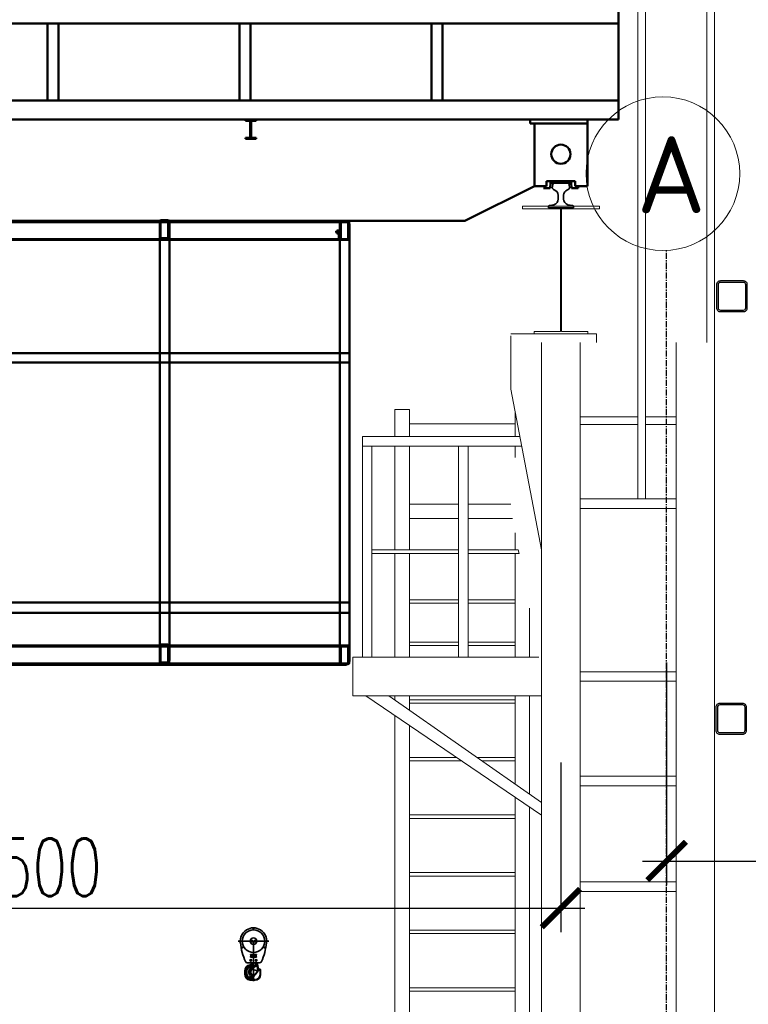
# Model space of a CAD drawing. Header units: millimetres. Extents: x 452087 to 582075, y 10891 to 81641.
# Tile 291 of 311: x 551364 to 555156, y 60629 to 65757. Entities that reach past the tile are written whole.
import ezdxf

# ---------------------------------------------------------------- set-up
doc = ezdxf.new("R2010")
doc.units = ezdxf.units.MM
doc.linetypes.add('осевая', pattern=[50.8, 31.75, -6.35, 6.35, -6.35])
doc.layers.get('Defpoints').update_dxf_attribs({"color": 8})
for name, color, linetype in [('АО_Размеры', 7, 'Continuous'), ('ГТО-2_Размеры', 7, 'Continuous'), ('ОСК_металл', 2, 'Continuous')]:
    doc.layers.add(name, color=color, linetype=linetype)
for name, color, linetype, lineweight in [('ГТО-1_Бергштрих', 7, 'Continuous', 25), ('ГТО-2_Оси_025', 6, 'осевая', 25), ('ГТО-2_Текст', 2, 'Continuous', 35), ('ГТО-2_Тонкие 0.25', 7, 'Continuous', 25), ('ОЗиМ', 5, 'Continuous', 35), ('ОЗиМ Линии', 7, 'Continuous', 25), ('ОЗиМ Металл', 1, 'Continuous', 50)]:
    doc.layers.add(name, color=color, linetype=linetype, lineweight=lineweight)
doc.layers.add('ГТО-2_Оборудование_018', color=7, linetype='Continuous', lineweight=18, true_color=0x6b6b6b)
doc.styles.add('MOSOBL (isocpeur)', font='isocpeur.ttf')
doc.styles.add('RomanS', font='romans.shx', dxfattribs={"width": 0.7})
doc.dimstyles.new('MOSOBL 1-100 (мм)', dxfattribs={"dimscale": 100, "dimtxt": 3, "dimasz": 2, "dimexe": 1.25, "dimexo": 0.625, "dimtad": 1, "dimdec": 0, "dimzin": 9, "dimtxsty": 'RomanS', "dimblk": 'ARCHTICK', "dimcen": 2.5, "dimdle": 1.25, "dimclrd": 7, "dimclre": 7, "dimclrt": 2, "dimadec": 0, "dimazin": 0, "dimtfac": 1, "dimtdec": 0, "dimtmove": 1, "dimatfit": 3, "dimfxl": 1, "dimtfill": 1, "dimlwd": 25, "dimlwe": 25, "dimarcsym": 0})

# ---------------------------------------------------------------- blocks, each defined once
blk = doc.blocks.new('_ArchTick')
at = {"color": 0, "linetype": 'ByBlock', "const_width": 0.15}
blk.add_lwpolyline([(-0.5, -0.5), (0.5, 0.5)], dxfattribs=at)
blk = doc.blocks.new('*D584')
at = {"layer": 'Defpoints', "color": 0, "transparency": 16777216}
for p in [(554731, 62471.1, 0), (556581, 61375.4), (556581, 56967.1)]:
    blk.add_point(p, dxfattribs=at)
at = {"layer": 'ГТО-2_Размеры', "color": 7, "lineweight": 25, "transparency": 16777216}
for p, q in [((554731, 62408.6), (554731, 61250.4)), ((556581, 57029.6), (556581, 61500.4)), ((554606, 61375.4), (556706, 61375.4))]:
    blk.add_line(p, q, dxfattribs=at)
at = {"layer": 'ГТО-2_Размеры', "color": 7, "lineweight": 25, "transparency": 16777216, "xscale": 200, "yscale": 200, "zscale": 200, "rotation": 180}
blk.add_blockref('_ArchTick', (554731, 61375.4), dxfattribs=at)
at = {"layer": 'ГТО-2_Размеры', "color": 7, "lineweight": 25, "transparency": 16777216, "xscale": 200, "yscale": 200, "zscale": 200}
blk.add_blockref('_ArchTick', (556581, 61375.4), dxfattribs=at)
at = {"layer": 'ГТО-2_Размеры', "color": 2, "transparency": 16777216, "insert": (555711.3, 61571.9), "char_height": 300, "attachment_point": 5, "style": 'RomanS', "bg_fill": 3, "box_fill_scale": 1.1, "bg_fill_color": 256, "bg_fill_true_color": 13158600, "bg_fill_transparency": 0}
blk.add_mtext('1850', dxfattribs=at)
blk = doc.blocks.new('*D694')
at = {"layer": 'Defpoints', "color": 0, "transparency": 16777216}
for p in [(554180.9, 61951.5, 0), (548681, 61748.5, 0), (554180.9, 61130.3, 0)]:
    blk.add_point(p, dxfattribs=at)
at = {"layer": 'АО_Размеры', "color": 7, "lineweight": 25, "transparency": 16777216}
for p, q in [((554180.9, 61889, 0), (554180.9, 61005.3, 0)), ((548681, 61686, 0), (548681, 61005.3, 0)), ((548556, 61130.3, 0), (554305.9, 61130.3, 0))]:
    blk.add_line(p, q, dxfattribs=at)
at = {"layer": 'АО_Размеры', "color": 7, "lineweight": 25, "transparency": 16777216, "xscale": 200, "yscale": 200, "zscale": 200, "rotation": 180}
blk.add_blockref('_ArchTick', (548681, 61130.3, 0), dxfattribs=at)
at = {"layer": 'АО_Размеры', "color": 7, "lineweight": 25, "transparency": 16777216, "xscale": 200, "yscale": 200, "zscale": 200}
blk.add_blockref('_ArchTick', (554180.9, 61130.3, 0), dxfattribs=at)
at = {"layer": 'АО_Размеры', "color": 2, "transparency": 16777216, "insert": (551431, 61342.8, 0), "char_height": 300, "attachment_point": 5, "style": 'RomanS', "bg_fill": 3, "box_fill_scale": 1.1, "bg_fill_color": 256, "bg_fill_true_color": 13158600, "bg_fill_transparency": 0}
blk.add_mtext('5500', dxfattribs=at)
blk = doc.blocks.new('A$C5CDC48FF')
at = {"layer": 'ОЗиМ', "ltscale": 60}
for p, q in [((-5, 482), (-5, 480)), ((5, 480), (5, 482)), ((-159, 350), (159, 350)), ((-18, 350), (-16, 354)), ((-16, 346), (-18, 350)), ((-16, 354), (-12, 354)), ((-12, 346), (-16, 346)), ((-14, 356), (-14, 363)), ((-14, 346), (-14, 354)), ((-14, 337), (-14, 344)), ((-12, 354), (-10, 350)), ((-10, 350), (-12, 346)), ((0, 350), (0, -67)), ((10, 350), (12, 354)), ((12, 346), (10, 350)), ((12, 354), (16, 354)), ((16, 346), (12, 346)), ((14, 356), (14, 363)), ((14, 346), (14, 354)), ((14, 337), (14, 344)), ((16, 354), (18, 350)), ((18, 350), (16, 346)), ((-115, 289), (-116, 288)), ((-111, 280), (-110, 281)), ((-30, 209), (30, 209)), ((28, 211), (-28, 211)), ((110, 281), (111, 280)), ((116, 288), (115, 289)), ((64, 124), (-64, 124)), ((-36, 102), (-33, 103)), ((-33, 103), (-34, 102)), ((-33, 103), (-28, 105)), ((-28, 105), (-33, 103)), ((-33, 103), (-33, 103)), ((-32, 149), (-30, 153)), ((-30, 145), (-32, 149)), ((-31, 104), (-27, 106)), ((-30, 153), (-26, 153)), ((-26, 145), (-30, 145)), ((-30, 105), (-28, 107)), ((-28, 204), (-27, 204)), ((-28, 203), (-28, 190)), ((-28, 183), (-21, 183)), ((-28, 105), (-28, 104)), ((-27, 204), (-27, 183)), ((-27, 204), (-16, 204)), ((-27, 106), (-27, 106)), ((-26, 153), (-24, 149)), ((-24, 149), (-26, 145)), ((-25, 108), (-20, 117)), ((-25, 109), (-23, 112)), ((-25, 108), (-23, 111)), ((-25, 108), (-23, 111)), ((-25, 108), (-25, 108)), ((-24, 110), (-20, 120)), ((-24, 107), (-19, 117)), ((-24, 107), (-22, 110)), ((-24, 107), (-22, 110)), ((-24, 107), (-24, 107)), ((-22, 113), (-19, 123)), ((-22, 115), (-21, 116)), ((-21, 183), (-16, 183)), ((-21, 113), (-18, 123)), ((-21, 118), (-20, 120)), ((-20, 124), (-20, 123)), ((-15, 123), (-19, 123)), ((-16, 183), (-16, 204)), ((-16, 204), (16, 204)), ((16, 183), (-16, 183)), ((-14, 123), (-14, 124)), ((-9, 124), (-9, 124)), ((-8, 124), (8, 124)), ((9, 124), (9, 124)), ((16, 204), (16, 183)), ((16, 204), (27, 204)), ((16, 183), (21, 183)), ((20, 102), (20, 124)), ((31, 111), (20, 111)), ((21, 183), (28, 183)), ((24, 149), (26, 153)), ((26, 145), (24, 149)), ((26, 153), (30, 153)), ((30, 145), (26, 145)), ((27, 183), (27, 204)), ((27, 204), (28, 204)), ((31, 109), (27, 106)), ((27, 106), (27, 101)), ((28, 190), (28, 203)), ((30, 153), (32, 149)), ((32, 149), (30, 145)), ((30, 111), (38, 112)), ((36, 106), (31, 109)), ((36, 101), (36, 106)), ((38, 112), (40, 113)), ((40, 98), (38, 111)), ((40, 113), (45, 92)), ((-91, 40), (-91, 7)), ((-90, 40), (-86, 40)), ((-90, 7), (-86, 7)), ((-85, 10), (-85, 37)), ((-80, 37), (-80, 10)), ((-79, 40), (-76, 40)), ((-76, 7), (-79, 7)), ((-76, 7), (-76, 40)), ((-75, 40), (-69, 40)), ((-75, 7), (-69, 7)), ((-69, 10), (-69, 37)), ((-46, 84), (-48, 87)), ((-44, 78), (-46, 83)), ((-41, 85), (-45, 84)), ((-38, 102), (-41, 101)), ((-36, 84), (-41, 85)), ((-36, 102), (-38, 102)), ((-35, 102), (-36, 102)), ((-35, 102), (-34, 102)), ((-35, 97), (-35, 102)), ((-29, 77), (-34, 74)), ((-34, 74), (-32, 70)), ((-31, 98), (-33, 102)), ((-32, 81), (-32, 82)), ((-29, 61), (-32, 65)), ((-27, 73), (-31, 70)), ((-30, 95), (-13, 66)), ((-29, 78), (-29, 79)), ((-29, 78), (-26, 73)), ((-28, 78), (-25, 80)), ((-28, 61), (-28, 61)), ((-28, 60), (-26, 58)), ((-9, 69), (-26, 97)), ((-26, 73), (-23, 75)), ((-26, 72), (-26, 72)), ((-26, 63), (-26, 64)), ((-23, 76), (-25, 79)), ((-25, 68), (-25, 70)), ((-13, 62), (-23, 53)), ((-20, 48), (-23, 51)), ((-21, 99), (-5, 72)), ((-20, 48), (-9, 59)), ((-2, 77), (-17, 102)), ((-9, 60), (-11, 63)), ((-8, 62), (-9, 60)), ((-9, 59), (-7, 61)), ((-9, 59), (-9, 59)), ((-9, 59), (-8, 58)), ((-8, 62), (3, 73)), ((-7, 61), (-8, 62)), ((-7, 60), (5, 72)), ((4, 72), (-7, 61)), ((-4, 70), (-7, 67)), ((2, 78), (-1, 75)), ((0, 74), (-1, 75)), ((0, 74), (0, 74)), ((0, 73), (0, 73)), ((0, 73), (0, 73)), ((2, 72), (1, 72)), ((1, 72), (1, 72)), ((2, 72), (2, 72)), ((5, 81), (3, 78)), ((5, 75), (3, 73)), ((3, 73), (4, 72)), ((4, 72), (6, 74)), ((6, 74), (5, 75)), ((6, 74), (17, 85)), ((6, 81), (9, 78)), ((6, 74), (10, 77)), ((6, 74), (6, 74)), ((6, 1), (6, 1)), ((7, 1), (6, 1)), ((10, 77), (12, 79)), ((11, 79), (13, 81)), ((15, 102), (19, 102)), ((17, 85), (26, 95)), ((17, 88), (18, 91)), ((17, 85), (38, 90)), ((44, 42), (23, 12)), ((26, 95), (24, 102)), ((24, 12), (27, 9)), ((26, 95), (39, 97)), ((26, 95), (26, 95)), ((27, 101), (31, 98)), ((29, 11), (50, 41)), ((31, 98), (36, 101)), ((38, 90), (39, 97)), ((47, 48), (39, 87)), ((44, 45), (47, 45)), ((44, 42), (44, 42)), ((44, 42), (44, 42)), ((44, 42), (44, 42)), ((45, 92), (54, 47)), ((45, 42), (46, 42)), ((54, 47), (47, 45)), ((48, 42), (49, 43)), ((52, 44), (52, 44)), ((55, 57), (54, 57)), ((54, 56), (54, 56)), ((54, 46), (54, 47)), ((55, 57), (55, 57)), ((56, 57), (56, 57)), ((56, 56), (56, 57)), ((56, 49), (56, 50)), ((57, 53), (57, 54)), ((57, 52), (57, 52)), ((57, 52), (57, 52)), ((74, 46), (69, 46)), ((69, 44), (69, 3)), ((74, 0), (69, 0)), ((74, 0), (74, 46)), ((-52, -34), (-54, -37)), ((-52, -34), (-49, -29)), ((-50, -35), (-50, -35)), ((-48, -36), (-46, -36)), ((-44, -36), (-42, -35)), ((-40, -35), (-38, -34)), ((-33, -15), (-38, -24)), ((-34, -29), (-38, -26)), ((-36, -55), (-35, -50)), ((-35, -32), (-34, -31)), ((-34, -51), (-35, -50)), ((-10, -7), (-34, -48)), ((-26, -17), (-33, -29)), ((-33, -29), (-30, -31)), ((-29, -5), (-32, -9)), ((-27, -17), (-31, -14)), ((-30, -49), (-7, -9)), ((-29, -30), (-23, -20)), ((-28, -4), (-26, -2)), ((-28, -5), (-28, -5)), ((-28, -56), (-23, -56)), ((-26, -8), (-26, -8)), ((-26, -17), (-26, -16)), ((-26, -17), (-23, -19)), ((-25, -14), (-25, -14)), ((-20, -52), (-25, -52)), ((5, -9), (-18, -50)), ((-15, -56), (18, -56)), ((-13, -48), (11, -6)), ((15, -50), (-12, -50)), ((18, -55), (18, -51))]:
    blk.add_line(p, q, dxfattribs=at)
for points in [[(-32, 103), (-32, 103), (-32, 103), (-32, 103), (-32, 103), (-33, 103)], [(-27, 100), (-28, 101), (-29, 102), (-29, 102), (-30, 103), (-31, 103), (-31, 103)], [(-21, 105), (-21, 105), (-23, 105), (-23, 105), (-24, 105), (-25, 105), (-26, 105), (-26, 105), (-28, 105)], [(-23, 102), (-23, 103), (-24, 104), (-25, 104), (-26, 105), (-27, 105), (-27, 105), (-28, 105)], [(-22, 102), (-21, 102), (-21, 102), (-20, 103), (-19, 103), (-19, 104), (-19, 104)], [(-18, 105), (-21, 105), (-21, 105)], [(-9, 124), (-9, 124), (-9, 124)], [(9, 124), (9, 124), (9, 124)], [(-31, 98), (-29, 98), (-29, 99), (-28, 99), (-27, 99)], [(-8, 66), (-10, 65), (-10, 65), (-11, 64)], [(-8, 0), (-8, 0), (-8, -1), (-8, -1), (-8, -2), (-9, -3), (-9, -4)], [(-6, 63), (-6, 64), (-7, 65), (-7, 66)], [(-7, 1), (-7, 1), (-7, 1)], [(-6, 0), (-6, 0), (-5, -1), (-5, -2), (-5, -3), (-5, -4), (-5, -5), (-5, -5)], [(-1, 74), (-3, 72), (-3, 72), (-4, 70)], [(-3, 67), (-3, 68), (-3, 69), (-4, 69)], [(1, 72), (1, 72), (1, 73), (0, 73), (0, 73)], [(2, 72), (2, 72), (2, 72), (1, 72), (1, 72), (1, 72), (1, 72), (1, 72), (1, 72), (1, 72), (1, 72), (1, 72), (2, 72), (2, 72), (2, 72), (2, 72), (2, 72)], [(11, 2), (7, 1), (6, 1), (3, 0)], [(11, 2), (11, 1), (11, 1), (11, 0), (12, -1), (12, -1), (13, -3)], [(45, 92), (45, 91), (44, 91), (44, 91), (44, 91), (43, 90), (43, 90), (42, 90), (41, 90), (41, 90), (39, 90), (38, 90)], [(39, 97), (39, 97), (40, 97), (41, 97), (41, 97)], [(42, 96), (42, 96), (42, 96), (41, 97)], [(45, 92), (44, 93), (44, 94), (43, 95)], [(45, 45), (45, 44), (44, 43), (44, 43), (44, 42), (44, 42)], [(51, 44), (49, 43), (47, 42), (46, 42), (45, 42), (44, 42), (44, 42), (44, 42)], [(56, 58), (56, 57), (55, 57), (55, 57), (54, 56), (53, 56), (53, 55)], [(53, 56), (54, 56), (54, 56)], [(54, 56), (54, 57), (55, 57)], [(55, 57), (55, 57), (55, 57)], [(55, 57), (56, 57), (56, 57)], [(56, 57), (56, 58), (56, 58)], [(56, 58), (56, 57), (56, 57), (56, 55), (57, 54), (57, 52), (57, 51)], [(-36, -55), (-36, -56), (-36, -56), (-35, -56)], [(-36, -56), (-36, -56), (-36, -56)], [(-32, -51), (-33, -51), (-33, -51), (-35, -50)], [(-35, -56), (-34, -55), (-33, -55), (-33, -54), (-32, -53), (-32, -52)], [(-28, -56), (-27, -56), (-26, -55), (-26, -54), (-26, -53), (-25, -52)], [(-23, -56), (-19, -56), (-16, -56), (-15, -56)], [(-22, -56), (-21, -56), (-21, -55), (-21, -54), (-20, -53), (-20, -52)], [(-15, -51), (-15, -51), (-17, -51), (-19, -52)], [(-15, -55), (-15, -55), (-15, -54), (-15, -54), (-15, -53), (-15, -52), (-15, -51)], [(-9, -5), (-7, -5), (-6, -6)], [(4, 0), (4, 0), (5, -1), (5, -2), (6, -3), (6, -4), (6, -6), (6, -6)], [(7, -7), (9, -6), (9, -5), (12, -4)]]:
    blk.add_lwpolyline(points, dxfattribs=at)
blk.add_lwpolyline([(0, 73), (0, 73), (0, 73), (0, 73), (0, 73), (0, 73), (0, 73), (0, 73), (0, 73), (0, 73), (0, 73), (0, 74), (0, 74), (0, 74), (0, 74), (0, 74), (0, 74), (0, 74), (0, 74), (0, 74), (0, 74), (0, 74), (0, 74), (0, 74), (0, 74), (0, 74), (0, 74), (0, 74), (0, 73), (0, 73), (0, 73), (0, 73), (0, 73), (0, 73), (0, 73), (0, 73)], close=True, dxfattribs=at)
for centre, radius in [((0, 350), 118), ((0, 481), 5.25), ((0, 350), 34), ((-14, 350), 6.3), ((14, 350), 6.3), ((-113, 285), 5.25), ((113, 285), 5.25), ((-28, 149), 8.4), ((-28, 149), 6.3), ((28, 149), 8.4), ((28, 149), 6.3), ((31, 104), 5.95), ((31, 104), 4.32), ((31, 104), 3.08), ((31, 104), 3.36), ((31, 104), 2.8), ((31, 104), 1.54)]:
    blk.add_circle(centre, radius, dxfattribs=at)
for centre, radius, start, end in [((0, 350), 138, 353, 187), ((0, 350), 132, 87.8662, 92.1338), ((0, 350), 132, 92.1338, 92.2216), ((0, 350), 130, 87.8374, 92.1626), ((0, 350), 130, 92.1626, 92.2605), ((0, 350), 128, 88.2368, 91.7632), ((0, 350), 126, 89.1524, 90.8476), ((0, 350), 132, 87.7784, 87.8662), ((0, 350), 130, 87.7395, 87.8374), ((558, 418), 700, 187, 203.7265), ((-14, 350), 4.2, 115.8419, 121.8908), ((-14, 350), 4.2, 238.1092, 244.1581), ((-14, 350), 4.2, 58.1092, 64.1581), ((-14, 350), 4.2, 295.8419, 301.8908), ((14, 350), 4.2, 115.8419, 121.8908), ((14, 350), 4.2, 238.1092, 244.1581), ((14, 350), 4.2, 58.1092, 64.1581), ((14, 350), 4.2, 295.8419, 301.8908), ((-558, 418), 700, 336.2735, 353), ((0, 350), 132, 207.7701, 207.8662), ((0, 350), 132, 207.8662, 212.1338), ((0, 350), 130, 207.7269, 207.8374), ((0, 350), 130, 207.8374, 212.1626), ((0, 350), 128, 208.7173, 211.4781), ((0, 350), 132, 212.1338, 212.2396), ((0, 350), 130, 212.1626, 212.2744), ((-28, 208), 2.8, 90, 240), ((-31, 203), 2.8, 0, 60), ((28, 208), 2.8, 300, 90), ((31, 203), 2.8, 120, 180), ((0, 350), 128, 328.5219, 331.2827), ((0, 350), 130, 327.8374, 332.1626), ((0, 350), 130, 327.7256, 327.8374), ((0, 350), 132, 327.8662, 332.1338), ((0, 350), 132, 327.7604, 327.8662), ((0, 350), 130, 332.1626, 332.2731), ((0, 350), 132, 332.1338, 332.2299), ((-64, 145), 21, 203.7265, 270), ((-41, 123), 21, 278.7477, 291.285), ((-38, 123), 21, 276.6998, 284.0867), ((-41, 123), 21, 291.285, 296.3338), ((-38, 123), 21, 286.2925, 297.1905), ((-28, 186), 2.8, 120, 270), ((-41, 123), 21, 296.3338, 309.285), ((-28, 149), 4.2, 115.8419, 121.8908), ((-28, 149), 4.2, 238.1092, 244.1581), ((-31, 190), 2.8, 300, 0), ((-41, 123), 21, 309.285, 314.3338), ((-28, 149), 4.2, 58.1092, 64.1581), ((-28, 149), 4.2, 295.8419, 301.8908), ((-41, 123), 21, 314.3338, 326.6214), ((-41, 123), 21, 327.285, 332.3338), ((-41, 123), 21, 332.3338, 338.0963), ((-41, 123), 21, 351.6687, 0), ((-41, 123), 26.6, 321.6615, 355.7562), ((-41, 123), 21, 347.9698, 351.6687), ((31, 104), 7.35, 102, 192), ((28, 149), 4.2, 115.8419, 121.8908), ((28, 149), 4.2, 238.1092, 244.1581), ((31, 190), 2.8, 180, 240), ((28, 186), 2.8, 270, 60), ((28, 149), 4.2, 58.1092, 64.1581), ((28, 149), 4.2, 295.8419, 301.8908), ((31, 104), 7.7, 86.2396, 90), ((64, 145), 21, 270, 336.2735), ((-28, 40), 63, 96.6998, 180), ((-28, 7), 63, 180, 262.7245), ((-28, 40), 57.4, 99.4958, 177.204), ((-28, 7), 57.4, 182.7958, 259.9285), ((-28, 40), 51.8, 115.4384, 176.9124), ((-28, 7), 51.8, 183.095, 236.3572), ((-28, 40), 47.6, 112.3508, 180), ((-28, 7), 47.6, 180, 239.4521), ((-28, 40), 40.6, 116.2959, 176.0549), ((-28, 7), 40.6, 183.9524, 235.4998), ((0, 28), 50.1, 133.8686, 226.1314), ((-41, 71), 14, 30, 112.3508), ((-41, 71), 18.2, 38.1918, 104.159), ((0, 28), 43.1, 130.6719, 229.3281), ((-41, 71), 7, 38.2325, 104.123), ((0, 28), 38.9, 134.7934, 225.2066), ((-38, 123), 26.6, 277.4382, 283.3483), ((0, 28), 33.6, 139.7792, 249.7514), ((-34, 68), 2.8, 318.5853, 22.0773), ((-34, 68), 9.8, 310.6719, 30), ((0, 28), 28, 135, 254.5214), ((-34, 125), 26.6, 287.3776, 296.1055), ((-34, 68), 14, 318.5648, 22.1071), ((31, 104), 60.2, 228.9991, 282), ((0, 28), 28, 255.8696, 275.9129), ((-15, 102), 29.4, 319.4861, 355.5139), ((-15, 102), 35, 315, 0), ((0, 28), 28, 292.272, 325.7327), ((0, 28), 33.6, 295.611, 322.3933), ((18, 0), 56, 270, 0), ((45, 53), 11.2, 259.9088, 266.3162), ((45, 53), 11.2, 270.8459, 283.8222), ((45, 53), 11.2, 288.0471, 302.9689), ((45, 53), 11.2, 305.9734, 313.6369), ((45, 53), 11.2, 302.9689, 305.9734), ((62, 46), 12.6, 133.8006, 135.9627), ((45, 53), 7.7, 354.286, 6.1584), ((45, 53), 11.2, 313.6369, 323.9734), ((45, 53), 11.2, 331.6369, 341.9734), ((45, 53), 11.2, 323.9734, 331.6369), ((62, 46), 12.6, 0, 117.2181), ((45, 53), 11.2, 17.3958, 22.6389), ((45, 53), 11.2, 4.5175, 14.8186), ((45, 53), 11.2, 341.9734, 356.9417), ((62, 46), 7, 13.7128, 123.1239), ((-45, -22), 18.2, 248.2782, 321.1739), ((-45, -22), 14, 239.4521, 248.7219), ((-45, -22), 14, 249.759, 302.7251), ((-45, -22), 14, 248.7219, 249.759), ((-45, -22), 7, 248.4886, 320.9333), ((-45, -22), 14, 302.7251, 307.3368), ((-45, -22), 14, 307.3368, 320.7164), ((-28, 7), 63, 263.5527, 270), ((-45, -22), 14, 320.7164, 330), ((-34, -12), 2.8, 337.9227, 41.4147), ((-25, 5), 57.4, 264.1965, 269.3563), ((-34, -12), 9.8, 28.105, 45.5489), ((-34, -12), 9.8, 45.5489, 49.3281), ((-34, -12), 9.8, 27.0244, 28.105), ((-34, -12), 9.8, 352.9816, 27.0244), ((-34, -12), 9.8, 330, 351.659), ((-34, -12), 9.8, 351.659, 352.9816), ((-34, -12), 14, 337.8929, 41.4352), ((3, 26), 33.6, 257.8445, 273.938), ((18, 0), 50.4, 273.1839, 356.8161)]:
    blk.add_arc(centre, radius, start, end, dxfattribs=at)
blk = doc.blocks.new('Рельс')
at = {"layer": 'ОЗиМ', "ltscale": 0.1}
for p, q in [((3255901.4, 5500.8), (3255903.5, 5518.8)), ((3255990.9, 5500.8), (3255988.9, 5518.8)), ((3255932.1, 5462.6), (3255932.1, 5442.4)), ((3255960.1, 5462.6), (3255960.1, 5442.4)), ((3255881.1, 5396.2), (3255881.1, 5401.7)), ((3256011.1, 5396.2), (3255881.1, 5396.2)), ((3255886.5, 5409.8), (3255909.9, 5413.2)), ((3256005.6, 5409.8), (3255982.3, 5413.2)), ((3256011.1, 5396.2), (3256011.1, 5401.7))]:
    blk.add_line(p, q, dxfattribs=at)
for centre, radius, start, end in [((3255915.9, 5504.4), 14.9, 193.7611, 252.6936), ((3255911.2, 5518.6), 7.75, 101.8206, 178.6497), ((3255945.6, 66312.6), 60786.4, 269.966114, 270.034991), ((3255902.9, 5462.3), 29.2, 359.4306, 72.9074), ((3255989.2, 5462.3), 29.2, 107.0926, 180.5694), ((3255976.2, 5504.4), 14.9, 287.3064, 346.2389), ((3255981.1, 5518.6), 7.75, 1.3503, 78.1794), ((3255901.5, 5442.6), 30.6, 285.9178, 359.6414), ((3255990.6, 5442.6), 30.6, 180.3586, 254.0822), ((3255889.3, 5402.1), 8.21, 109.6943, 182.7277), ((3256002.9, 5402.1), 8.21, 357.2723, 70.3057)]:
    blk.add_arc(centre, radius, start, end, dxfattribs=at)
blk = doc.blocks.new('A$C143948FD')
at = {"linetype": 'Continuous'}
for p, q in [((-27.5, 0), (-27.5, -6)), ((27.5, 0), (27.5, -6)), ((-27.5, -6), (-2.8, -6)), ((-2.8, -6), (-2.8, -50)), ((-2.8, -94), (-2.8, -50)), ((2.8, -6), (2.8, -50)), ((27.5, -6), (2.8, -6)), ((2.8, -94), (2.8, -50)), ((-27.5, -100), (-27.5, -94)), ((-27.5, -94), (-2.8, -94)), ((-27.5, -100), (27.5, -100)), ((27.5, -94), (2.8, -94)), ((27.5, -100), (27.5, -94))]:
    blk.add_line(p, q, dxfattribs=at)
blk = doc.blocks.new('ddd')
at = {"layer": 'ОЗиМ Металл', "linetype": 'Continuous'}
for p, q in [((-1783.8, 32281.6), (-1783.8, 33131.6)), ((-1783.8, 32782.5), (11316.2, 32782.5)), ((-868.1, 32381.6), (-868.1, 32782.5)), ((-811, 32381.6), (-811, 32782.5)), ((131.9, 32381.6), (131.9, 32782.5)), ((189, 32381.6), (189, 32782.5)), ((1131.9, 32381.6), (1131.9, 32782.5)), ((1189, 32381.6), (1189, 32782.5)), ((-1783.8, 32381.6), (11316.2, 32381.6)), ((11316.2, 32281.6), (-1783.8, 32281.6)), ((-1621.6, 32281.6), (-1621.6, 31935.1)), ((-1621.6, 32261.6), (-1324.5, 32261.6)), ((-1345.6, 32261.6), (-1345.6, 31935.1)), ((-1324.5, 32261.6), (-1324.5, 32281.6)), ((-1558.4, 31935.1), (-1558.4, 31961.6)), ((-1558.4, 31961.6), (-1483.6, 31961.6)), ((-1538.8, 31925.1), (-1537.2, 31951.6)), ((-1537.2, 31961.6), (-1537.2, 31951.6)), ((-1537.2, 31951.6), (-1430.1, 31951.6)), ((-1408.8, 31961.6), (-1483.6, 31961.6)), ((-1430.1, 31961.6), (-1430.1, 31951.6)), ((-1428.4, 31925.1), (-1430.1, 31951.6)), ((-1408.8, 31935.1), (-1408.8, 31961.6)), ((-1621.6, 31935.1), (-1558.4, 31935.1)), ((-1573.9, 31935.1), (-1573.9, 31925.1)), ((-1573.9, 31925.1), (-1538.8, 31925.1)), ((-1393.3, 31925.1), (-1428.4, 31925.1)), ((-1345.6, 31935.1), (-1408.8, 31935.1)), ((-1345.6, 31935.1), (-984, 31755.1)), ((-984, 31755.1), (10548, 31755.1)), ((-381.8, 31662.8), (-381.8, 31745.3)), ((-376.9, 31662.8), (-376.9, 31745.3)), ((-373.9, 31753.2), (-340.5, 31753.2)), ((-373.9, 31748.3), (2745.7, 31748.3)), ((-373.9, 31748.3), (-340.5, 31748.3)), ((-357.2, 31755.1), (-357.2, 31753.2)), ((-357.2, 31755.1), (2729, 31755.1)), ((2753.6, 31753.2), (-357.2, 31753.2)), ((-337.6, 31745.3), (-337.6, 31662.8)), ((-332.7, 31745.3), (-332.7, 31662.8)), ((553.3, 29464.6), (553.3, 31743.3)), ((555.3, 31743.3), (553.3, 31743.3)), ((555.3, 31667.7), (555.3, 31750.2)), ((560.2, 31667.7), (560.2, 31750.2)), ((563.2, 31758.1), (596.6, 31758.1)), ((563.2, 31753.2), (596.6, 31753.2)), ((579.9, 31760), (579.9, 31758.1)), ((599.5, 31750.2), (599.5, 31667.7)), ((604.4, 31750.2), (604.4, 31667.7)), ((-383.8, 29459.7), (-383.8, 31738.4)), ((-381.8, 31738.4), (-383.8, 31738.4)), ((-332.7, 31702.1), (-332.7, 31691.3)), ((-327.8, 31689.3), (-332.7, 31689.3)), ((-332.7, 31689.3), (-332.7, 31659.9)), ((-318, 31704.1), (-330.7, 31704.1)), ((-330.7, 31701.1), (-330.7, 31692.3)), ((-330.7, 31689.3), (-318, 31689.3)), ((-318, 31702.1), (-329.7, 31702.1)), ((-329.7, 31691.3), (-318, 31691.3)), ((-328.3, 31693.3), (-328.3, 31691.3)), ((-327.8, 31659.9), (-327.8, 31689.3)), ((-318, 31704.1), (-318, 31702.1)), ((-318, 31691.3), (-318, 31689.3)), ((-313.5, 31693.3), (-313.5, 31701.1)), ((604.4, 31707), (604.4, 31696.2)), ((604.4, 31694.2), (604.4, 31664.8)), ((-373.9, 31659.9), (2745.7, 31659.9)), ((-340.5, 31659.9), (-373.9, 31659.9)), ((2745.7, 31655), (-373.9, 31655)), ((-340.5, 31655), (-373.9, 31655)), ((-322.9, 31674.6), (-342.5, 31674.6)), ((-332.7, 31659.9), (-327.8, 31659.9)), ((-332.7, 29543.2), (-332.7, 31655)), ((596.6, 31664.8), (563.2, 31664.8)), ((596.6, 31659.9), (563.2, 31659.9)), ((604.4, 29548.1), (604.4, 31659.9)), ((-383.8, 31065.6), (1525.8, 31065.6)), ((-383.8, 31016.5), (1525.4, 31016.5)), ((-377.9, 29767), (1525.8, 29767)), ((-377.9, 29714), (1525.8, 29714)), ((-381.8, 29452.8), (-381.8, 29535.3)), ((-376.9, 29452.8), (-376.9, 29535.3)), ((-373.9, 29543.2), (2549.3, 29543.2)), ((-373.9, 29543.2), (-340.5, 29543.2)), ((1567.1, 29538.3), (-373.9, 29538.3)), ((-373.9, 29538.3), (-340.5, 29538.3)), ((-337.6, 29535.3), (-337.6, 29452.8)), ((-332.7, 29535.3), (-332.7, 29452.8)), ((555.3, 29457.7), (555.3, 29540.2)), ((560.2, 29457.7), (560.2, 29540.2)), ((563.2, 29548.1), (596.6, 29548.1)), ((563.2, 29543.2), (596.6, 29543.2)), ((599.5, 29540.2), (599.5, 29457.7)), ((604.4, 29540.2), (604.4, 29457.7)), ((-381.8, 29459.7), (-383.8, 29459.7)), ((1567.1, 29449.9), (-373.9, 29449.9)), ((-340.5, 29449.9), (-373.9, 29449.9)), ((-340.5, 29445), (-373.9, 29445)), ((-367.1, 29445), (-367.1, 29443)), ((-367.1, 29445), (2549.3, 29445)), ((-367.1, 29443), (2100.4, 29443)), ((555.3, 29464.6), (553.3, 29464.6)), ((596.6, 29454.8), (563.2, 29454.8)), ((596.6, 29449.9), (563.2, 29449.9)), ((570, 29449.9), (570, 29447.9))]:
    blk.add_line(p, q, dxfattribs=at)
blk.add_circle((-1483.7, 32101.5), 50, dxfattribs=at)
for centre, radius, start, end in [((-373.9, 31745.3), 7.86, 90, 180), ((-373.9, 31745.3), 2.95, 90, 180), ((-340.5, 31745.3), 7.86, 0, 90), ((-340.5, 31745.3), 2.95, 0, 90), ((563.2, 31750.2), 7.86, 90, 180), ((563.2, 31750.2), 2.95, 90, 180), ((596.6, 31750.2), 7.86, 0, 90), ((596.6, 31750.2), 2.95, 0, 90), ((-330.7, 31702.1), 1.96, 90, 180), ((-330.7, 31691.3), 1.96, 180, 270), ((-329.7, 31701.1), 0.982, 90, 180), ((-329.7, 31692.3), 0.982, 180, 270), ((-373.9, 31662.8), 7.86, 180, 270), ((-373.9, 31662.8), 2.95, 180, 270), ((-340.5, 31662.8), 7.86, 270, 0), ((-340.5, 31662.8), 2.95, 270, 0), ((563.2, 31667.7), 7.86, 180, 270), ((563.2, 31667.7), 2.95, 180, 270), ((596.6, 31667.7), 7.86, 270, 0), ((596.6, 31667.7), 2.95, 270, 0), ((-373.9, 29535.3), 7.86, 90, 180), ((-373.9, 29535.3), 2.95, 90, 180), ((-340.5, 29535.3), 7.86, 0, 90), ((-340.5, 29535.3), 2.95, 0, 90), ((563.2, 29540.2), 7.86, 90, 180), ((563.2, 29540.2), 2.95, 90, 180), ((596.6, 29540.2), 7.86, 0, 90), ((596.6, 29540.2), 2.95, 0, 90), ((-373.9, 29452.8), 7.86, 180, 270), ((-373.9, 29452.8), 2.95, 180, 270), ((-340.5, 29452.8), 7.86, 270, 0), ((-340.5, 29452.8), 2.95, 270, 0), ((563.2, 29457.7), 7.86, 180, 270), ((563.2, 29457.7), 2.95, 180, 270), ((596.6, 29457.7), 7.86, 270, 0), ((596.6, 29457.7), 2.95, 270, 0)]:
    blk.add_arc(centre, radius, start, end, dxfattribs=at)
blk.add_blockref('A$C143948FD', (130.4, 32281.6), dxfattribs=at)
at = {"layer": 'ОЗиМ Металл'}
blk.add_blockref('Рельс', (-3257429.8, 26425.4), dxfattribs=at)
blk = doc.blocks.new('A$C6F536CBB')
at = {"layer": 'АО_Размеры', "color": 7, "lineweight": 9}
blk.add_lwpolyline([(-200, 0), (200, 0), (200, -14), (3, -14), (3, -654), (140, -654), (140, -666), (-140, -666), (-140, -654), (-3, -654), (-3, -14), (-200, -14), (-200, 0)], dxfattribs=at)
blk = doc.blocks.new('MpMe_Профиль_160x160x8_Спереди(Сечение)_L_1000')
at = {"layer": 'ОСК_металл'}
for points in [[(-80, -60, 0.414214), (-60, -80), (60, -80, 0.414214), (80, -60), (80, 60, 0.414214), (60, 80), (-60, 80, 0.414214), (-80, 60)], [(-72, -60, 0.414214), (-60, -72), (60, -72, 0.414214), (72, -60), (72, 60, 0.414214), (60, 72), (-60, 72, 0.414214), (-72, 60)]]:
    blk.add_lwpolyline(points, format="xyb", close=True, dxfattribs=at)
blk = doc.blocks.new('*D731')
at = {"color": 7, "lineweight": 25, "transparency": 16777216}
for p, q in [((555731.1, 63359.2), (555731.1, 58883.6)), ((548181, 60218.8), (548181, 58883.6)), ((548056, 59008.6), (555856.1, 59008.6))]:
    blk.add_line(p, q, dxfattribs=at)
at = {"layer": 'Defpoints', "color": 0, "transparency": 16777216}
for p in [(555731.1, 63421.7, 0), (548181, 60281.3, 0), (555731.1, 59008.6)]:
    blk.add_point(p, dxfattribs=at)
at = {"color": 7, "lineweight": 25, "transparency": 16777216, "xscale": 200, "yscale": 200, "zscale": 200, "rotation": 180}
blk.add_blockref('_ArchTick', (548181, 59008.6), dxfattribs=at)
at = {"color": 7, "lineweight": 25, "transparency": 16777216, "xscale": 200, "yscale": 200, "zscale": 200}
blk.add_blockref('_ArchTick', (555731.1, 59008.6), dxfattribs=at)
at = {"color": 2, "transparency": 16777216, "insert": (551956.1, 59221.1), "char_height": 300, "attachment_point": 5, "style": 'RomanS', "bg_fill": 3, "box_fill_scale": 1.1, "bg_fill_color": 256, "bg_fill_true_color": 13158600, "bg_fill_transparency": 0}
blk.add_mtext('7550', dxfattribs=at)

msp = doc.modelspace()

# ---------------------------------------------------------------- linework, layer by layer
at = {"layer": 'ГТО-2_Оборудование_018'}
for p, q in [((554580.6, 64076.1, 0), (554580.6, 68729.9, 0)), ((554620.6, 64076.1, 0), (554620.6, 68729.9, 0)), ((554940.6, 64076.1, 0), (554940.6, 68729.9, 0)), ((554980.8, 64076.1, 0), (554980.8, 68729.9, 0)), ((553920.7, 64120.1, 0), (554366.1, 64120.1, 0)), ((553920.7, 64120.1, 0), (554366.1, 64120.1, 0)), ((553920.7, 64076.1, 0), (553920.7, 64110.1, 0)), ((553920.7, 64076.1, 0), (553920.7, 64110.1, 0)), ((553920.7, 64076.1, 0), (553920.7, 64110.1, 0)), ((554366.1, 64120.1, 0), (554366.1, 64076.1, 0)), ((554366.1, 64120.1, 0), (554366.1, 64076.1, 0)), ((553920.7, 64076.1, 0), (553920.7, 63832.3, 0)), ((554580.8, 63261.1, 0), (554580.8, 64076.1, 0)), ((554620.8, 63261.1, 0), (554620.8, 64076.1, 0)), ((553920.7, 63832.3, 0), (554080.8, 62995.7, 0)), ((554580.8, 63688.6, 0), (554280.8, 63688.6, 0)), ((554780.8, 63688.6, 0), (554620.8, 63688.6, 0)), ((553392.5, 63652.1, 0), (553942.5, 63652.1, 0)), ((554580.8, 63648.6, 0), (554280.8, 63648.6, 0)), ((554780.8, 63648.6, 0), (554620.8, 63648.6, 0)), ((553942.5, 63536.1, 0), (553942.5, 63476.1, 0)), ((553392.5, 63233.5, 0), (553647.6, 63233.5, 0)), ((553697.6, 63233.5, 0), (553920.7, 63233.5, 0)), ((553392.5, 63158.5, 0), (553647.6, 63158.5, 0)), ((553697.6, 63158.5, 0), (553928.3, 63158.5, 0))]:
    msp.add_line(p, q, dxfattribs=at)
at = {"layer": 'ГТО-2_Оборудование_018', "elevation": 0}
for points in [[(553392.5, 63586.1), (553392.5, 63727.1), (553317.5, 63727.1), (553317.5, 63586.1)], [(553942.5, 63718.5), (553942.5, 63586.1)], [(553967.8, 63586.1), (553147.6, 63586.1), (553147.6, 63536.1), (553977.4, 63536.1)], [(553317.5, 63536.1), (553317.5, 62996.1)], [(553392.5, 62996.1), (553392.5, 63536.1)], [(554780.8, 63261.1), (554280.8, 63261.1)], [(554780.8, 63211.1), (554280.8, 63211.1)], [(553942.5, 63084.5), (553942.5, 62996.1)], [(553317.5, 62976.1), (553317.5, 62436.1)], [(553392.5, 62436.1), (553392.5, 62976.1)], [(553942.5, 62976.1), (553942.5, 62436.1)], [(553647.6, 62736.1), (553392.5, 62736.1), (553392.5, 62718.1), (553647.6, 62718.1)], [(553697.6, 62718.1), (553942.5, 62718.1), (553942.5, 62736.1), (553697.6, 62736.1)], [(554017.5, 62436.1), (554017.5, 62692.6)], [(553647.6, 62515.1), (553392.5, 62515.1), (553392.5, 62497.1), (553647.6, 62497.1)], [(553697.6, 62497.1), (553942.5, 62497.1), (553942.5, 62515.1), (553697.6, 62515.1)], [(554066.5, 62436.1), (553097.6, 62436.1), (553097.6, 62236.1), (554080.8, 62236.1)], [(553317.5, 62236.1), (553317.5, 62213.6)], [(553392.5, 62161.1), (553392.5, 62236.1)]]:
    msp.add_lwpolyline(points, dxfattribs=at)
for points in [[(553147.6, 62436.1), (553197.6, 62436.1), (553197.6, 63536.1), (553147.6, 63536.1)], [(553647.6, 62436.1), (553697.6, 62436.1), (553697.6, 63536.1), (553647.6, 63536.1)], [(553197.6, 62976.1), (553647.6, 62976.1), (553647.6, 62996.1), (553197.6, 62996.1)], [(553963.2, 62976.1), (553697.6, 62976.1), (553697.6, 62996.1), (553959.4, 62996.1)], [(553942.5, 62197.1), (553942.5, 62215.1), (553392.5, 62215.1), (553392.5, 62197.1)], [(553942.5, 60697.1), (553942.5, 60715.1), (553392.5, 60715.1), (553392.5, 60697.1)]]:
    msp.add_lwpolyline(points, close=True, dxfattribs=at)
at = {"layer": 'ГТО-2_Оси_025'}
msp.add_line((554731, 57703.3, 0), (554731, 64555.2, 0), dxfattribs=at)
at = {"layer": 'ГТО-2_Тонкие 0.25', "color": 7, "lineweight": 20}
msp.add_circle((554711.8, 64954.8, 0), 400, dxfattribs=at)

# ---------------------------------------------------------------- block references
at = {"layer": 'ГТО-1_Бергштрих', "xscale": -1}
msp.add_blockref('ddd', (552697.3, 32954.6, 0), dxfattribs=at)
at = {"layer": 'ГТО-2_Оборудование_018'}
for name, p in [('A$C6F536CBB', (554181.1, 64786.1, 0)), ('A$C6F536CBB', (554181.1, 64786.1, 0)), ('MpMe_Профиль_160x160x8_Спереди(Сечение)_L_1000', (555071.2, 64316.1, 0))]:
    msp.add_blockref(name, p, dxfattribs=at)

# ---------------------------------------------------------------- texts
at = {"layer": 'ГТО-2_Текст', "style": 'MOSOBL (isocpeur)'}
msp.add_text('А', height=400, dxfattribs=at).set_placement((554575.2, 64749.4, 0))

# ---------------------------------------------------------------- dimensions: what is measured, and where the dimension line sits
at = {"layer": 'АО_Размеры'}
dim = msp.add_linear_dim(base=(554180.9, 61130.3, 0), p1=(548681, 61748.5, 0), p2=(554180.9, 61951.5, 0), dimstyle='MOSOBL 1-100 (мм)', override={"dimfxl": 1.25}, dxfattribs=at)
dim.commit()
dim.dimension.update_dxf_attribs({"geometry": '*D694', "text_midpoint": (551431, 61342.8, 0)})

# ---------------------------------------------------------------- next in the draw order: linework, layer by layer
at = {"layer": 'ГТО-2_Оборудование_018'}
for p, q in [((554080.8, 56936.1, 0), (554080.8, 64076.1, 0)), ((554080.8, 56936.1, 0), (554080.8, 64076.1, 0)), ((554280.8, 56936.1, 0), (554280.8, 64076.1, 0)), ((553165.2, 62236.1, 0), (554080.8, 61614.5, 0)), ((553285.2, 62236.1, 0), (554080.8, 61679.6, 0))]:
    msp.add_line(p, q, dxfattribs=at)
at = {"layer": 'ГТО-2_Оборудование_018', "elevation": 0}
for points in [[(553942.5, 62236.1), (553942.5, 61776.4)], [(554017.5, 61723.9), (554017.5, 62236.1)], [(553317.5, 62132.8), (553317.5, 59536.1), (553392.5, 59536.1), (553392.5, 62081.8)], [(553638, 61915.1), (553392.5, 61915.1), (553392.5, 61897.1), (553664.5, 61897.1)], [(553769.8, 61897.1), (553942.5, 61897.1), (553942.5, 61915.1), (553744.1, 61915.1)], [(553942.5, 61708.4), (553942.5, 59536.1), (554017.5, 59536.1), (554017.5, 61657.5)]]:
    msp.add_lwpolyline(points, dxfattribs=at)
for points in [[(553942.5, 61597.1), (553942.5, 61615.1), (553392.5, 61615.1), (553392.5, 61597.1)], [(553942.5, 61297.1), (553942.5, 61315.1), (553392.5, 61315.1), (553392.5, 61297.1)], [(553942.5, 60997.1), (553942.5, 61015.1), (553392.5, 61015.1), (553392.5, 60997.1)]]:
    msp.add_lwpolyline(points, close=True, dxfattribs=at)

# ---------------------------------------------------------------- next in the draw order: block references
at = {"layer": 'ОЗиМ Линии', "linetype": 'Continuous', "extrusion": (0, 0, -1), "xscale": -0.5, "yscale": 0.5, "zscale": -0.5}
msp.add_blockref('A$C5CDC48FF', (-552581, 60783.2, 0), dxfattribs=at)

# ---------------------------------------------------------------- next in the draw order: dimensions: what is measured, and where the dimension line sits
at = {"layer": 'ГТО-2_Размеры', "color": 4}
dim = msp.add_linear_dim(base=(556581, 61375.4), p1=(554731, 62471.1, 0), p2=(556581, 56967.1), dimstyle='MOSOBL 1-100 (мм)', dxfattribs=at)
dim.commit()
dim.dimension.update_dxf_attribs({"geometry": '*D584', "text_midpoint": (555711.3, 61359.4), "dimtype": 160})

# ---------------------------------------------------------------- next in the draw order: linework, layer by layer
at = {"layer": 'ГТО-2_Оборудование_018'}
for p, q in [((554780.8, 56936.1, 0), (554780.8, 64076.1, 0)), ((554980.8, 56936.1, 0), (554980.8, 64076.1, 0))]:
    msp.add_line(p, q, dxfattribs=at)
at = {"layer": 'ГТО-2_Оборудование_018', "elevation": 0}
for points in [[(554780.8, 62361.1), (554280.8, 62361.1)], [(554780.8, 62311.1), (554280.8, 62311.1)], [(554780.8, 61816.7), (554280.8, 61816.7)], [(554780.8, 61766.7), (554280.8, 61766.7)], [(554780.8, 61266.7), (554280.8, 61266.7)], [(554780.8, 61216.7), (554280.8, 61216.7)]]:
    msp.add_lwpolyline(points, dxfattribs=at)

# ---------------------------------------------------------------- next in the draw order: block references
at = {"layer": 'ГТО-2_Оборудование_018'}
msp.add_blockref('MpMe_Профиль_160x160x8_Спереди(Сечение)_L_1000', (555067.3, 62116.1, 0), dxfattribs=at)

# ---------------------------------------------------------------- next in the draw order: dimensions: what is measured, and where the dimension line sits
at = {"color": 5}
dim = msp.add_linear_dim(base=(555731.1, 59008.6), p1=(548181, 60281.3, 0), p2=(555731.1, 63421.7, 0), dimstyle='MOSOBL 1-100 (мм)', override={"dimfxl": 1.25, "dimtfillclr": 256, "dimarcsym": 1}, dxfattribs=at)
dim.commit()
dim.dimension.update_dxf_attribs({"geometry": '*D731', "text_midpoint": (551956.1, 59221.1)})

doc.saveas('drawing.dxf')
